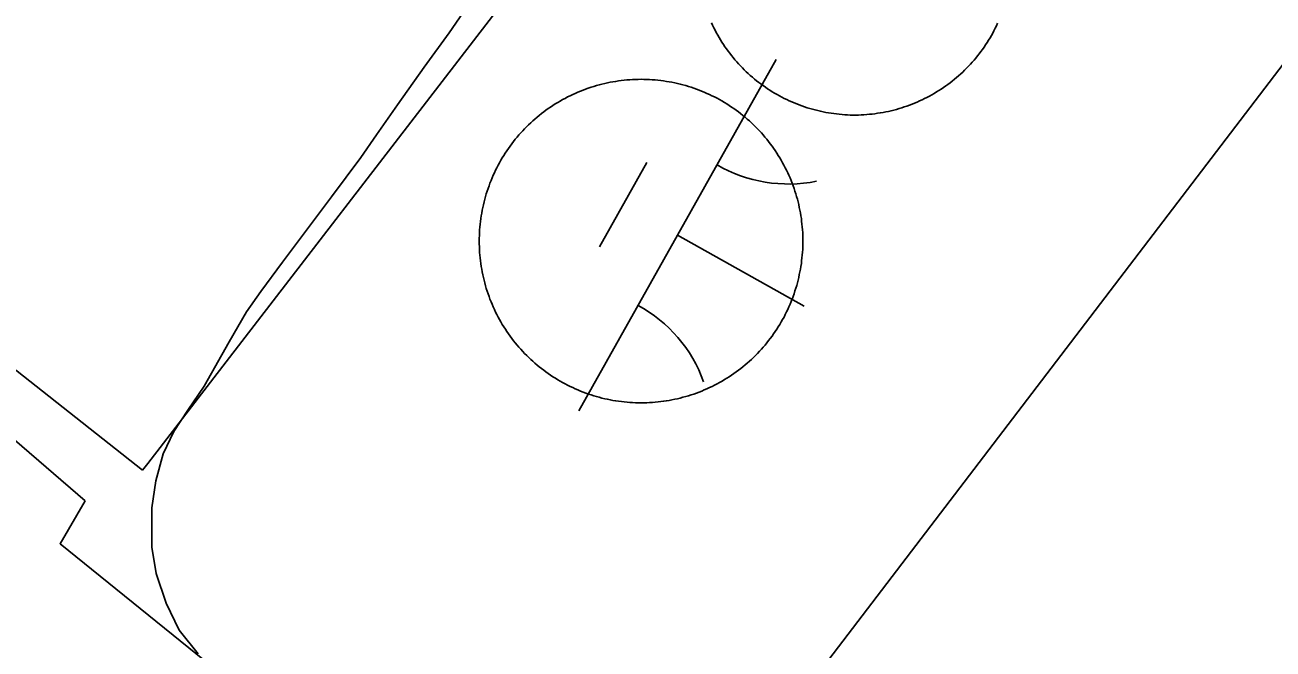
# Model space of a CAD drawing. Extents: x 3913936 to 3933962, y 195330 to 217741.
# Drawn here: x 3924232.4 to 3924387.3, y 201187.8 to 201265.3 of the extents above; entities that cross this region are included whole.
import ezdxf

# ---------------------------------------------------------------- set-up
doc = ezdxf.new("R2010")
doc.units = 0
for name, color, linetype in [('V-CHAN-DOCK', 7, 'Continuous'), ('V-DOMW-TANK', 7, 'Continuous'), ('V-TOPO-SHOR', 7, 'Continuous'), ('V-WETL-SWMP', 7, 'Continuous')]:
    doc.layers.add(name, color=color, linetype=linetype)

msp = doc.modelspace()

# ---------------------------------------------------------------- linework, layer by layer
at = {"layer": 'V-CHAN-DOCK'}
msp.add_line((3924247.69, 201210.83), (3924247.04, 201209.98), dxfattribs=at)
for points in [[(3924332.59, 201471.18), (3924279.63, 201401.11), (3924339.9, 201348.12), (3924344.06, 201336.01), (3924247.69, 201210.83)], [(3924392.31, 201148.79), (3924355.4, 201175.7), (3924332.26, 201147.37), (3924313.54, 201162.01), (3924416.94, 201297.65), (3924356.58, 201343.42)], [(3924157.22, 201200.09), (3924196.78, 201249.68), (3924247.04, 201209.98)], [(3924239.91, 201206.16), (3924218.42, 201224.71), (3924200.64, 201201.88), (3924195, 201205.16), (3924213.38, 201228.85), (3924197.32, 201241.97), (3924162.38, 201196.32)], [(3924239.91, 201206.16), (3924236.79, 201200.85), (3924345.35, 201113.06)]]:
    msp.add_lwpolyline(points, dxfattribs=at)
at = {"layer": 'V-DOMW-TANK'}
for points in [[(3924340.24, 201254.69), (3924339.9, 201254.61), (3924339.57, 201254.53), (3924339.24, 201254.46), (3924338.91, 201254.4), (3924338.57, 201254.34), (3924338.24, 201254.29), (3924337.9, 201254.24), (3924337.56, 201254.2), (3924337.22, 201254.17), (3924336.88, 201254.13), (3924336.54, 201254.11), (3924336.2, 201254.1), (3924335.86, 201254.08), (3924335.52, 201254.08), (3924335.18, 201254.08), (3924334.84, 201254.08), (3924334.5, 201254.1), (3924334.16, 201254.12), (3924333.82, 201254.14), (3924333.48, 201254.17), (3924333.14, 201254.21), (3924332.8, 201254.25), (3924332.47, 201254.3), (3924332.13, 201254.35), (3924331.8, 201254.41), (3924331.46, 201254.48), (3924331.13, 201254.55), (3924330.8, 201254.63), (3924330.47, 201254.71), (3924330.14, 201254.8), (3924329.81, 201254.89), (3924329.49, 201254.99), (3924329.16, 201255.1), (3924328.84, 201255.21), (3924328.52, 201255.33), (3924328.2, 201255.45), (3924327.89, 201255.58), (3924327.58, 201255.71), (3924327.26, 201255.85), (3924326.96, 201255.99), (3924326.65, 201256.14), (3924326.35, 201256.3), (3924326.04, 201256.46), (3924325.75, 201256.62), (3924325.45, 201256.8), (3924325.16, 201256.97), (3924324.87, 201257.15), (3924324.59, 201257.34), (3924324.31, 201257.53), (3924324.03, 201257.73), (3924323.75, 201257.93), (3924323.48, 201258.13), (3924323.21, 201258.34), (3924322.95, 201258.55), (3924322.69, 201258.77), (3924322.43, 201259), (3924322.18, 201259.23), (3924321.93, 201259.46), (3924321.69, 201259.7), (3924321.45, 201259.94), (3924321.21, 201260.18), (3924320.98, 201260.43), (3924320.75, 201260.68), (3924320.53, 201260.94), (3924320.31, 201261.2), (3924320.1, 201261.47), (3924319.89, 201261.74), (3924319.68, 201262.01), (3924319.48, 201262.29), (3924319.29, 201262.56), (3924319.1, 201262.85), (3924318.91, 201263.13), (3924318.73, 201263.42), (3924318.56, 201263.71), (3924318.39, 201264.01), (3924318.22, 201264.31), (3924318.06, 201264.61), (3924317.91, 201264.91), (3924317.76, 201265.22), (3924317.62, 201265.52)], [(3924353.12, 201265.47), (3924352.98, 201265.16), (3924352.83, 201264.85), (3924352.67, 201264.55), (3924352.51, 201264.25), (3924352.35, 201263.95), (3924352.18, 201263.66), (3924352, 201263.36), (3924351.82, 201263.08), (3924351.63, 201262.79), (3924351.44, 201262.51), (3924351.25, 201262.23), (3924351.04, 201261.96), (3924350.84, 201261.68), (3924350.63, 201261.42), (3924350.42, 201261.15), (3924350.2, 201260.89), (3924349.97, 201260.64), (3924349.75, 201260.38), (3924349.51, 201260.13), (3924349.28, 201259.89), (3924349.03, 201259.65), (3924348.79, 201259.41), (3924348.54, 201259.18), (3924348.29, 201258.95), (3924348.03, 201258.73), (3924347.77, 201258.51), (3924347.5, 201258.3), (3924347.23, 201258.09), (3924346.96, 201257.88), (3924346.69, 201257.69), (3924346.41, 201257.49), (3924346.12, 201257.3), (3924345.84, 201257.12), (3924345.55, 201256.94), (3924345.26, 201256.76), (3924344.96, 201256.59), (3924344.66, 201256.43), (3924344.36, 201256.27), (3924344.06, 201256.11), (3924343.75, 201255.96), (3924343.44, 201255.82), (3924343.13, 201255.68), (3924342.82, 201255.55), (3924342.5, 201255.42), (3924342.19, 201255.3), (3924341.86, 201255.19), (3924341.54, 201255.08), (3924341.22, 201254.97), (3924340.89, 201254.87), (3924340.57, 201254.78), (3924340.24, 201254.69)], [(3924297.95, 201255.27), (3924298.24, 201255.45), (3924298.54, 201255.64), (3924298.84, 201255.81), (3924299.15, 201255.99), (3924299.45, 201256.15), (3924299.77, 201256.32), (3924300.08, 201256.47), (3924300.4, 201256.62), (3924300.71, 201256.77), (3924301.04, 201256.91), (3924301.36, 201257.04), (3924301.69, 201257.17), (3924302.01, 201257.3), (3924302.34, 201257.41), (3924302.68, 201257.52), (3924303.01, 201257.63), (3924303.35, 201257.73), (3924303.69, 201257.82), (3924304.02, 201257.91), (3924304.37, 201257.99), (3924304.71, 201258.07), (3924305.05, 201258.14), (3924305.4, 201258.2), (3924305.74, 201258.26), (3924306.09, 201258.31), (3924306.43, 201258.36), (3924306.78, 201258.39), (3924307.13, 201258.43), (3924307.48, 201258.46), (3924307.83, 201258.48), (3924308.18, 201258.49), (3924308.53, 201258.5), (3924308.88, 201258.51), (3924309.23, 201258.5), (3924309.58, 201258.49), (3924309.93, 201258.48), (3924310.28, 201258.46), (3924310.63, 201258.43), (3924310.98, 201258.4), (3924311.33, 201258.36), (3924311.68, 201258.31), (3924312.02, 201258.26), (3924312.37, 201258.2), (3924312.71, 201258.14), (3924313.06, 201258.07), (3924313.4, 201257.99), (3924313.74, 201257.91), (3924314.08, 201257.82), (3924314.42, 201257.73), (3924314.75, 201257.63), (3924315.09, 201257.52), (3924315.42, 201257.41), (3924315.75, 201257.3), (3924316.08, 201257.17), (3924316.4, 201257.05), (3924316.73, 201256.91), (3924317.05, 201256.77), (3924317.37, 201256.62), (3924317.68, 201256.48), (3924318, 201256.32), (3924318.31, 201256.16), (3924318.62, 201255.99), (3924318.92, 201255.82), (3924319.22, 201255.64), (3924319.52, 201255.46), (3924319.82, 201255.27), (3924320.11, 201255.07), (3924320.4, 201254.88), (3924320.68, 201254.67), (3924320.97, 201254.46), (3924321.24, 201254.25), (3924321.52, 201254.03), (3924321.79, 201253.81), (3924322.06, 201253.58), (3924322.32, 201253.35), (3924322.58, 201253.11), (3924322.83, 201252.87), (3924323.08, 201252.63), (3924323.33, 201252.38), (3924323.57, 201252.12), (3924323.81, 201251.86), (3924324.04, 201251.6), (3924324.26, 201251.33), (3924324.49, 201251.06), (3924324.7, 201250.79), (3924324.92, 201250.51), (3924325.13, 201250.23), (3924325.33, 201249.95), (3924325.53, 201249.66), (3924325.72, 201249.36), (3924325.91, 201249.07), (3924326.09, 201248.77), (3924326.27, 201248.47), (3924326.45, 201248.16), (3924326.61, 201247.86), (3924326.77, 201247.54), (3924326.93, 201247.23), (3924327.08, 201246.92), (3924327.23, 201246.6), (3924327.37, 201246.27)], [(3924288.83, 201237.37), (3924288.82, 201237.72), (3924288.81, 201238.07), (3924288.8, 201238.42), (3924288.81, 201238.77), (3924288.82, 201239.12), (3924288.83, 201239.48), (3924288.85, 201239.83), (3924288.88, 201240.17), (3924288.92, 201240.52), (3924288.95, 201240.87), (3924289, 201241.22), (3924289.05, 201241.56), (3924289.11, 201241.91), (3924289.17, 201242.25), (3924289.24, 201242.6), (3924289.32, 201242.94), (3924289.4, 201243.28), (3924289.49, 201243.62), (3924289.58, 201243.96), (3924289.68, 201244.29), (3924289.79, 201244.63), (3924289.9, 201244.96), (3924290.02, 201245.29), (3924290.14, 201245.62), (3924290.27, 201245.95), (3924290.4, 201246.27), (3924290.54, 201246.59), (3924290.69, 201246.91), (3924290.84, 201247.23), (3924290.99, 201247.54), (3924291.15, 201247.85), (3924291.32, 201248.16), (3924291.49, 201248.46), (3924291.67, 201248.77), (3924291.85, 201249.06), (3924292.04, 201249.36), (3924292.24, 201249.65), (3924292.43, 201249.94), (3924292.64, 201250.23), (3924292.85, 201250.51), (3924293.06, 201250.79), (3924293.28, 201251.06), (3924293.5, 201251.33), (3924293.73, 201251.6), (3924293.96, 201251.86), (3924294.2, 201252.12), (3924294.44, 201252.37), (3924294.68, 201252.62), (3924294.93, 201252.87), (3924295.19, 201253.11), (3924295.45, 201253.35), (3924295.71, 201253.58), (3924295.98, 201253.81), (3924296.25, 201254.03), (3924296.52, 201254.25), (3924296.8, 201254.46), (3924297.08, 201254.67), (3924297.37, 201254.87), (3924297.65, 201255.07), (3924297.95, 201255.27)], [(3924327.37, 201246.27), (3924327.5, 201245.95), (3924327.63, 201245.62), (3924327.75, 201245.3), (3924327.87, 201244.97), (3924327.98, 201244.63), (3924328.08, 201244.3), (3924328.18, 201243.96), (3924328.28, 201243.63), (3924328.36, 201243.29), (3924328.45, 201242.95), (3924328.52, 201242.6), (3924328.59, 201242.26), (3924328.66, 201241.92), (3924328.72, 201241.57), (3924328.77, 201241.22), (3924328.81, 201240.88), (3924328.85, 201240.53), (3924328.89, 201240.18), (3924328.92, 201239.83), (3924328.94, 201239.48), (3924328.95, 201239.13), (3924328.96, 201238.78), (3924328.96, 201238.43), (3924328.96, 201238.08), (3924328.95, 201237.73), (3924328.94, 201237.38), (3924328.92, 201237.03), (3924328.89, 201236.68), (3924328.85, 201236.33), (3924328.81, 201235.98), (3924328.77, 201235.64), (3924328.72, 201235.29), (3924328.66, 201234.94), (3924328.6, 201234.6), (3924328.52, 201234.26), (3924328.45, 201233.91), (3924328.37, 201233.57), (3924328.28, 201233.23), (3924328.19, 201232.9), (3924328.09, 201232.56), (3924327.98, 201232.23), (3924327.87, 201231.89), (3924327.75, 201231.56), (3924327.63, 201231.23), (3924327.5, 201230.91), (3924327.37, 201230.58), (3924327.23, 201230.26), (3924327.08, 201229.94), (3924326.93, 201229.63), (3924326.78, 201229.31), (3924326.62, 201229), (3924326.45, 201228.69), (3924326.27, 201228.39), (3924326.1, 201228.09), (3924325.91, 201227.79), (3924325.73, 201227.49), (3924325.53, 201227.2), (3924325.33, 201226.91), (3924325.13, 201226.63), (3924324.92, 201226.35), (3924324.71, 201226.07), (3924324.49, 201225.79), (3924324.27, 201225.52), (3924324.04, 201225.26), (3924323.81, 201224.99), (3924323.57, 201224.74), (3924323.33, 201224.48), (3924323.08, 201224.23), (3924322.83, 201223.98), (3924322.58, 201223.74), (3924322.32, 201223.51), (3924322.06, 201223.27), (3924321.79, 201223.05), (3924321.52, 201222.82), (3924321.25, 201222.61), (3924320.97, 201222.39), (3924320.69, 201222.18), (3924320.41, 201221.98), (3924320.11, 201221.78), (3924319.82, 201221.59), (3924319.53, 201221.4), (3924319.23, 201221.22), (3924318.93, 201221.04), (3924318.62, 201220.87), (3924318.31, 201220.7), (3924318, 201220.54), (3924317.69, 201220.38), (3924317.37, 201220.23), (3924317.05, 201220.08), (3924316.73, 201219.95), (3924316.41, 201219.81), (3924316.08, 201219.68), (3924315.75, 201219.56), (3924315.42, 201219.44), (3924315.09, 201219.33), (3924314.76, 201219.23), (3924314.42, 201219.13), (3924314.08, 201219.03), (3924313.75, 201218.94), (3924313.4, 201218.86)], [(3924313.4, 201218.86), (3924313.06, 201218.79), (3924312.72, 201218.72), (3924312.37, 201218.65), (3924312.03, 201218.6), (3924311.68, 201218.54), (3924311.33, 201218.5), (3924310.99, 201218.46), (3924310.64, 201218.42), (3924310.29, 201218.4), (3924309.94, 201218.37), (3924309.59, 201218.36), (3924309.24, 201218.35), (3924308.89, 201218.35), (3924308.54, 201218.35), (3924308.19, 201218.36), (3924307.84, 201218.37), (3924307.49, 201218.4), (3924307.14, 201218.42), (3924306.79, 201218.46), (3924306.44, 201218.5), (3924306.09, 201218.54), (3924305.75, 201218.59), (3924305.4, 201218.65), (3924305.06, 201218.72), (3924304.71, 201218.79), (3924304.37, 201218.86), (3924304.03, 201218.94), (3924303.69, 201219.03), (3924303.35, 201219.12), (3924303.02, 201219.22), (3924302.68, 201219.33), (3924302.35, 201219.44), (3924302.02, 201219.56), (3924301.69, 201219.68), (3924301.37, 201219.81), (3924301.04, 201219.94), (3924300.72, 201220.08), (3924300.4, 201220.23), (3924300.08, 201220.38), (3924299.77, 201220.54), (3924299.46, 201220.7), (3924299.15, 201220.86), (3924298.85, 201221.04), (3924298.55, 201221.21), (3924298.25, 201221.4), (3924297.95, 201221.59), (3924297.66, 201221.78), (3924297.37, 201221.98), (3924297.08, 201222.18), (3924296.8, 201222.39), (3924296.52, 201222.6), (3924296.25, 201222.82), (3924295.98, 201223.04), (3924295.71, 201223.27), (3924295.45, 201223.5), (3924295.19, 201223.74), (3924294.94, 201223.98), (3924294.69, 201224.23), (3924294.44, 201224.48), (3924294.2, 201224.73), (3924293.96, 201224.99), (3924293.73, 201225.25), (3924293.51, 201225.52), (3924293.28, 201225.79), (3924293.06, 201226.06), (3924292.85, 201226.34), (3924292.64, 201226.62), (3924292.44, 201226.91), (3924292.24, 201227.2), (3924292.05, 201227.49), (3924291.86, 201227.78), (3924291.67, 201228.08), (3924291.5, 201228.39), (3924291.32, 201228.69), (3924291.16, 201228.99), (3924290.99, 201229.31), (3924290.84, 201229.62), (3924290.69, 201229.94), (3924290.54, 201230.26), (3924290.4, 201230.58), (3924290.27, 201230.9), (3924290.14, 201231.23), (3924290.02, 201231.55), (3924289.9, 201231.89), (3924289.79, 201232.22), (3924289.68, 201232.55), (3924289.58, 201232.89), (3924289.49, 201233.23), (3924289.4, 201233.57), (3924289.32, 201233.91), (3924289.25, 201234.25), (3924289.18, 201234.59), (3924289.11, 201234.94), (3924289.05, 201235.28), (3924289, 201235.63), (3924288.95, 201235.98), (3924288.92, 201236.33), (3924288.88, 201236.67), (3924288.85, 201237.02), (3924288.83, 201237.37)]]:
    msp.add_lwpolyline(points, dxfattribs=at)
at = {"layer": 'V-TOPO-SHOR'}
for points in [[(3924286.82, 201266.8), (3924285.06, 201264.3), (3924281.96, 201260.03), (3924278.65, 201255.35), (3924276.06, 201251.61), (3924274.1, 201248.8), (3924270.48, 201243.91), (3924266.24, 201238.29), (3924264.38, 201235.79), (3924261.69, 201232.15), (3924259.93, 201229.65), (3924257.76, 201225.91), (3924254.66, 201220.4)], [(3924254.66, 201220.4), (3924252.63, 201217.44), (3924250.9, 201214.79), (3924249.59, 201212.03), (3924248.68, 201208.67), (3924248.18, 201205.3), (3924248.2, 201200.41), (3924248.71, 201197.15), (3924249.95, 201193.49), (3924251.58, 201190.13), (3924253.94, 201187.18)]]:
    msp.add_lwpolyline(points, dxfattribs=at)
at = {"layer": 'V-WETL-SWMP'}
for p, q in [((3924325.66, 201260.96), (3924301.15, 201217.37)), ((3924309.62, 201248.18), (3924303.74, 201237.72)), ((3924313.4, 201239.17), (3924329.1, 201230.35))]:
    msp.add_line(p, q, dxfattribs=at)
for points in [[(3924286.82, 201266.8), (3924285.06, 201264.3), (3924281.96, 201260.03), (3924278.65, 201255.35), (3924276.06, 201251.61), (3924274.1, 201248.8)], [(3924274.1, 201248.8), (3924270.48, 201243.91), (3924266.24, 201238.29), (3924264.38, 201235.79), (3924261.69, 201232.15), (3924259.93, 201229.65), (3924257.76, 201225.91), (3924254.66, 201220.4), (3924252.63, 201217.44), (3924250.91, 201214.79), (3924249.59, 201212.03), (3924248.68, 201208.67), (3924248.18, 201205.3), (3924248.19, 201200.41), (3924248.71, 201197.15), (3924249.95, 201193.49), (3924251.58, 201190.13), (3924253.94, 201187.18)]]:
    msp.add_lwpolyline(points, dxfattribs=at)
for centre, start, end in [((3924327.15, 201263.13), 239.8861, 281.4297), ((3924300.08, 201214.97), 19.8861, 61.4297)]:
    msp.add_arc(centre, 17.62, start, end, dxfattribs=at)

doc.saveas('drawing.dxf')
